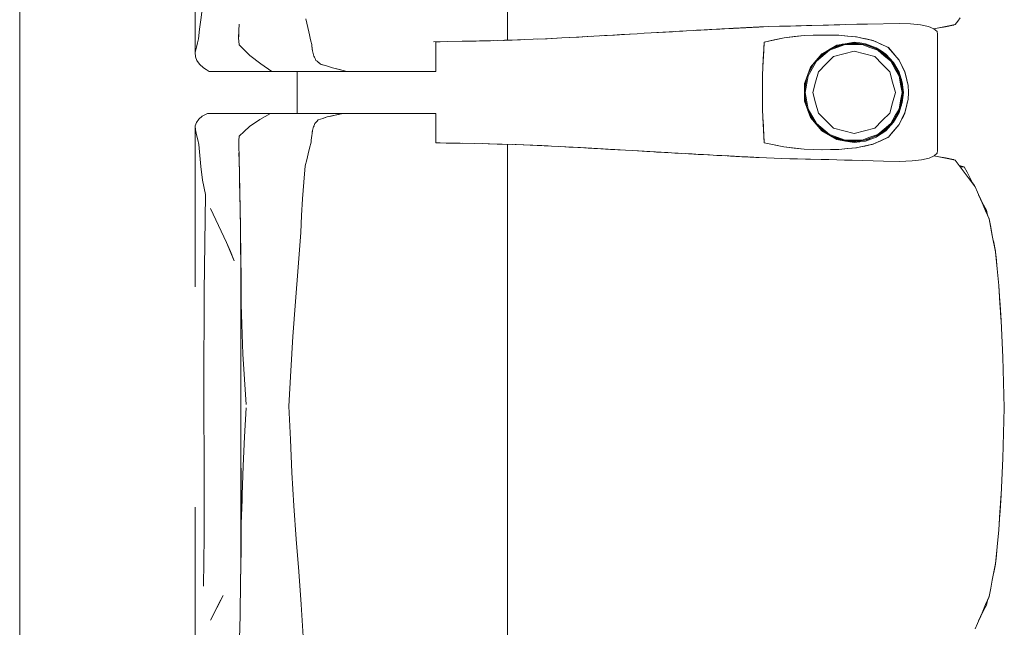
# Model space of a CAD drawing. Header units: millimetres. Extents: x -261 to 187, y -214 to 106.
# Tile 1012 of 1056: x -195.961 to -195.022, y 8.025 to 8.604. Entities that reach past the tile are written whole.
import ezdxf

# ---------------------------------------------------------------- set-up
doc = ezdxf.new("R2010")
doc.units = ezdxf.units.MM
doc.header["$LTSCALE"] = 0.005
doc.header["$MEASUREMENT"] = 0
doc.layers.add('IFC-Elemento de mobília-Contorno', color=9, linetype='Continuous', lineweight=5)
doc.layers.add('IFC-Laje-Contorno', color=9, linetype='Continuous', lineweight=5)

msp = doc.modelspace()

# ---------------------------------------------------------------- linework, layer by layer
at = {"layer": 'IFC-Elemento de mobília-Contorno', "lineweight": 5}
for p, q in [((-195.79342, 8.74079), (-195.79334, 8.57317)), ((-195.49556, 8.58477), (-195.49555, 8.62685)), ((-195.78918, 8.59521), (-195.78815, 8.60431)), ((-195.78815, 8.60431), (-195.78697, 8.61142)), ((-195.68781, 8.60517), (-195.68514, 8.59284)), ((-195.06599, 8.60279), (-195.06362, 8.60596)), ((-195.79021, 8.58612), (-195.78918, 8.59521)), ((-195.75192, 8.5871), (-195.75169, 8.59358)), ((-195.7519, 8.58834), (-195.75161, 8.59633)), ((-195.75169, 8.59358), (-195.75147, 8.60006)), ((-195.75161, 8.59633), (-195.75155, 8.59793)), ((-195.33483, 8.5931), (-195.32485, 8.59366)), ((-195.32485, 8.59366), (-195.3182, 8.59403)), ((-195.3182, 8.59403), (-195.30296, 8.59486)), ((-195.3163, 8.59413), (-195.31296, 8.59432)), ((-195.31509, 8.5942), (-195.31296, 8.59432)), ((-195.31481, 8.59421), (-195.31142, 8.5944)), ((-195.31434, 8.59424), (-195.31296, 8.59432)), ((-195.31296, 8.59432), (-195.30052, 8.59499)), ((-195.31296, 8.59432), (-195.31097, 8.59442)), ((-195.31142, 8.5944), (-195.30296, 8.59486)), ((-195.31142, 8.5944), (-195.30804, 8.59458)), ((-195.30804, 8.59458), (-195.30296, 8.59486)), ((-195.30804, 8.59458), (-195.30634, 8.59467)), ((-195.30804, 8.59458), (-195.30685, 8.59465)), ((-195.30634, 8.59467), (-195.30465, 8.59476)), ((-195.30465, 8.59476), (-195.30296, 8.59486)), ((-195.30296, 8.59486), (-195.30127, 8.59495)), ((-195.30127, 8.59495), (-195.29619, 8.59522)), ((-195.29619, 8.59522), (-195.29111, 8.5955)), ((-195.29619, 8.59522), (-195.2928, 8.59541)), ((-195.29619, 8.59522), (-195.29449, 8.59532)), ((-195.29449, 8.59532), (-195.2928, 8.59541)), ((-195.29111, 8.5955), (-195.28837, 8.59565)), ((-195.28837, 8.59565), (-195.28425, 8.59587)), ((-195.28425, 8.59587), (-195.28014, 8.59608)), ((-195.28425, 8.59587), (-195.28151, 8.59601)), ((-195.28425, 8.59587), (-195.28288, 8.59594)), ((-195.2829, 8.59594), (-195.28186, 8.59599)), ((-195.28288, 8.59594), (-195.28151, 8.59601)), ((-195.28288, 8.59594), (-195.28186, 8.59599)), ((-195.28186, 8.59599), (-195.27978, 8.5961)), ((-195.28151, 8.59601), (-195.28014, 8.59608)), ((-195.28014, 8.59608), (-195.27466, 8.59637)), ((-195.28014, 8.59608), (-195.27603, 8.5963)), ((-195.28014, 8.59608), (-195.27877, 8.59615)), ((-195.27978, 8.5961), (-195.27772, 8.59621)), ((-195.27978, 8.5961), (-195.27875, 8.59616)), ((-195.27877, 8.59615), (-195.27601, 8.5963)), ((-195.27875, 8.59616), (-195.27772, 8.59621)), ((-195.27772, 8.59621), (-195.27358, 8.59643)), ((-195.27772, 8.59621), (-195.27608, 8.5963)), ((-195.27772, 8.59621), (-195.27603, 8.5963)), ((-195.2774, 8.59623), (-195.27601, 8.5963)), ((-195.27604, 8.5963), (-195.27565, 8.59632)), ((-195.27565, 8.59632), (-195.27358, 8.59643)), ((-195.27466, 8.59637), (-195.2726, 8.59648)), ((-195.27466, 8.59637), (-195.27328, 8.59644)), ((-195.27358, 8.59643), (-195.27348, 8.59643)), ((-195.2726, 8.59648), (-195.27191, 8.59652)), ((-195.27191, 8.59652), (-195.26917, 8.59666)), ((-195.27054, 8.59659), (-195.26917, 8.59666)), ((-195.26986, 8.59663), (-195.26917, 8.59666)), ((-195.26917, 8.59666), (-195.26827, 8.59671)), ((-195.26827, 8.59671), (-195.26287, 8.59699)), ((-195.26827, 8.59671), (-195.26737, 8.59676)), ((-195.26737, 8.59676), (-195.26647, 8.5968)), ((-195.26647, 8.5968), (-195.26557, 8.59685)), ((-195.26557, 8.59685), (-195.26377, 8.59694)), ((-195.26377, 8.59694), (-195.26242, 8.59701)), ((-195.26242, 8.59701), (-195.26017, 8.59713)), ((-195.26242, 8.59701), (-195.26107, 8.59708)), ((-195.26242, 8.59701), (-195.26197, 8.59703)), ((-195.26197, 8.59703), (-195.26062, 8.5971)), ((-195.26107, 8.59708), (-195.26017, 8.59713)), ((-195.26017, 8.59713), (-195.25837, 8.59722)), ((-195.26017, 8.59713), (-195.25927, 8.59717)), ((-195.26017, 8.59713), (-195.25972, 8.59715)), ((-195.25972, 8.59715), (-195.25927, 8.59717)), ((-195.25927, 8.59717), (-195.25837, 8.59722)), ((-195.25927, 8.59717), (-195.25882, 8.5972)), ((-195.25837, 8.59722), (-195.25782, 8.59724)), ((-195.25792, 8.59724), (-195.25766, 8.59725)), ((-195.25766, 8.59725), (-195.25657, 8.59731)), ((-195.25657, 8.59731), (-195.24615, 8.59785)), ((-195.25657, 8.59731), (-195.25522, 8.59738)), ((-195.25657, 8.59731), (-195.25612, 8.59733)), ((-195.25612, 8.59733), (-195.24615, 8.59785)), ((-195.25612, 8.59733), (-195.25567, 8.59736)), ((-195.25522, 8.59738), (-195.25477, 8.59741)), ((-195.25477, 8.59741), (-195.24615, 8.59785)), ((-195.24615, 8.59785), (-195.23592, 8.59808)), ((-195.23592, 8.59808), (-195.2257, 8.5983)), ((-195.2257, 8.5983), (-195.21547, 8.59853)), ((-195.2257, 8.5983), (-195.22058, 8.59841)), ((-195.22058, 8.59841), (-195.21547, 8.59853)), ((-195.21547, 8.59853), (-195.21036, 8.59864)), ((-195.21036, 8.59864), (-195.20524, 8.59875)), ((-195.20524, 8.59875), (-195.19451, 8.59905)), ((-195.19451, 8.59905), (-195.18915, 8.5992)), ((-195.18915, 8.5992), (-195.18378, 8.59935)), ((-195.18378, 8.59935), (-195.16232, 8.59994)), ((-195.18378, 8.59935), (-195.17305, 8.59964)), ((-195.18378, 8.59935), (-195.17842, 8.5995)), ((-195.17842, 8.5995), (-195.17305, 8.59964)), ((-195.16232, 8.59994), (-195.1522, 8.60017)), ((-195.1522, 8.60017), (-195.12182, 8.60085)), ((-195.12182, 8.60085), (-195.11101, 8.60049)), ((-195.11101, 8.60049), (-195.10158, 8.59952)), ((-195.10158, 8.59952), (-195.09402, 8.59791)), ((-195.09402, 8.59791), (-195.08869, 8.59574)), ((-195.08869, 8.59573), (-195.08405, 8.59662)), ((-195.08869, 8.59574), (-195.08579, 8.59316)), ((-195.08861, 8.59566), (-195.08559, 8.5962)), ((-195.08861, 8.59566), (-195.08559, 8.5962)), ((-195.08559, 8.5962), (-195.07776, 8.59759)), ((-195.08405, 8.59662), (-195.0762, 8.59812)), ((-195.07776, 8.59759), (-195.06992, 8.59899)), ((-195.0762, 8.59812), (-195.06835, 8.59962)), ((-195.06992, 8.59899), (-195.06963, 8.59938)), ((-195.06992, 8.59899), (-195.06961, 8.59938)), ((-195.06835, 8.59962), (-195.06599, 8.60279)), ((-195.79125, 8.58218), (-195.79021, 8.58612)), ((-195.75192, 8.5871), (-195.75134, 8.58038)), ((-195.7519, 8.58834), (-195.75188, 8.58807)), ((-195.68514, 8.59284), (-195.68441, 8.5898)), ((-195.68441, 8.5898), (-195.68367, 8.58677)), ((-195.68367, 8.58677), (-195.68294, 8.58374)), ((-195.52524, 8.58402), (-195.51171, 8.58428)), ((-195.52214, 8.58409), (-195.50917, 8.58435)), ((-195.51171, 8.58428), (-195.49821, 8.58468)), ((-195.49971, 8.58463), (-195.4792, 8.58531)), ((-195.49903, 8.58465), (-195.49874, 8.58466)), ((-195.49874, 8.58466), (-195.49094, 8.58492)), ((-195.49821, 8.58468), (-195.48472, 8.58507)), ((-195.49094, 8.58492), (-195.48314, 8.58518)), ((-195.48472, 8.58507), (-195.47115, 8.58565)), ((-195.48314, 8.58518), (-195.47932, 8.5853)), ((-195.47115, 8.58565), (-195.45759, 8.58623)), ((-195.46717, 8.58582), (-195.45935, 8.58619)), ((-195.46716, 8.58582), (-195.45935, 8.58619)), ((-195.45935, 8.58619), (-195.44826, 8.58671)), ((-195.45759, 8.58623), (-195.44361, 8.58695)), ((-195.44361, 8.58695), (-195.42964, 8.58768)), ((-195.43611, 8.58734), (-195.42736, 8.58783)), ((-195.42964, 8.58768), (-195.40786, 8.58891)), ((-195.42736, 8.58783), (-195.41936, 8.58827)), ((-195.42238, 8.58809), (-195.41512, 8.5885)), ((-195.41936, 8.58827), (-195.41512, 8.5885)), ((-195.40786, 8.58891), (-195.4006, 8.58932)), ((-195.40786, 8.58891), (-195.40312, 8.58918)), ((-195.40543, 8.58905), (-195.39489, 8.58966)), ((-195.40312, 8.58918), (-195.39489, 8.58966)), ((-195.4006, 8.58932), (-195.39343, 8.58974)), ((-195.39489, 8.58966), (-195.37842, 8.59062)), ((-195.39489, 8.58966), (-195.38665, 8.59014)), ((-195.39343, 8.58974), (-195.37909, 8.59058)), ((-195.39343, 8.58974), (-195.38626, 8.59016)), ((-195.38665, 8.59014), (-195.37842, 8.59062)), ((-195.37909, 8.59058), (-195.37193, 8.59099)), ((-195.37193, 8.59099), (-195.36515, 8.59138)), ((-195.36515, 8.59138), (-195.34481, 8.59254)), ((-195.35837, 8.59177), (-195.34481, 8.59254)), ((-195.35837, 8.59177), (-195.35159, 8.59216)), ((-195.35292, 8.59208), (-195.34553, 8.5925)), ((-195.35159, 8.59216), (-195.34481, 8.59254)), ((-195.34736, 8.5924), (-195.34553, 8.5925)), ((-195.34553, 8.5925), (-195.33701, 8.59298)), ((-195.34553, 8.5925), (-195.33851, 8.5929)), ((-195.34481, 8.59254), (-195.33483, 8.5931)), ((-195.34481, 8.59254), (-195.33816, 8.59292)), ((-195.33483, 8.5931), (-195.32818, 8.59347)), ((-195.33483, 8.5931), (-195.3315, 8.59329)), ((-195.3315, 8.59329), (-195.32818, 8.59347)), ((-195.25054, 8.58307), (-195.23172, 8.58714)), ((-195.25054, 8.58307), (-195.24113, 8.5851)), ((-195.24113, 8.5851), (-195.23172, 8.58714)), ((-195.23172, 8.58714), (-195.21242, 8.58919)), ((-195.23172, 8.58714), (-195.22207, 8.58816)), ((-195.22207, 8.58816), (-195.21242, 8.58919)), ((-195.21242, 8.58919), (-195.19532, 8.58974)), ((-195.21242, 8.58919), (-195.20401, 8.58946)), ((-195.20401, 8.58946), (-195.19559, 8.58974)), ((-195.19564, 8.58974), (-195.18754, 8.5896)), ((-195.19559, 8.58974), (-195.19554, 8.58973)), ((-195.19532, 8.58974), (-195.1794, 8.58946)), ((-195.18754, 8.5896), (-195.17948, 8.58947)), ((-195.17948, 8.58947), (-195.17119, 8.58873)), ((-195.1794, 8.58946), (-195.17102, 8.58871)), ((-195.17119, 8.58873), (-195.1629, 8.58799)), ((-195.17102, 8.58871), (-195.16683, 8.58833)), ((-195.16683, 8.58833), (-195.16264, 8.58795)), ((-195.16345, 8.58804), (-195.16264, 8.58795)), ((-195.1629, 8.58799), (-195.14692, 8.5846)), ((-195.16264, 8.58795), (-195.15867, 8.5871)), ((-195.15867, 8.5871), (-195.15466, 8.58624)), ((-195.1547, 8.58625), (-195.15073, 8.5854)), ((-195.15073, 8.5854), (-195.14676, 8.58455)), ((-195.14722, 8.58466), (-195.14676, 8.58455)), ((-195.14692, 8.5846), (-195.1397, 8.58126)), ((-195.14676, 8.58455), (-195.14311, 8.58284)), ((-195.08579, 8.59316), (-195.0854, 8.5904)), ((-195.08542, 8.47981), (-195.0854, 8.5904)), ((-195.79334, 8.57317), (-195.79229, 8.57825)), ((-195.79229, 8.57825), (-195.79125, 8.58218)), ((-195.75134, 8.58038), (-195.74125, 8.57012)), ((-195.75134, 8.58038), (-195.7463, 8.57525)), ((-195.68294, 8.58374), (-195.68221, 8.5807)), ((-195.68221, 8.5807), (-195.68204, 8.57921)), ((-195.68204, 8.57921), (-195.68187, 8.57772)), ((-195.68204, 8.57921), (-195.68154, 8.57473)), ((-195.68187, 8.57772), (-195.6817, 8.57622)), ((-195.6817, 8.57622), (-195.68154, 8.57473)), ((-195.68154, 8.57473), (-195.6812, 8.57347)), ((-195.56619, 8.58336), (-195.53876, 8.58377)), ((-195.56375, 8.58317), (-195.56157, 8.58317)), ((-195.56375, 8.56836), (-195.56375, 8.58317)), ((-195.56157, 8.58317), (-195.55958, 8.58317)), ((-195.53876, 8.58377), (-195.52524, 8.58402)), ((-195.5321, 8.58389), (-195.52214, 8.58409)), ((-195.25193, 8.55908), (-195.25054, 8.58307)), ((-195.25193, 8.55908), (-195.251, 8.57507)), ((-195.25147, 8.56708), (-195.251, 8.57507)), ((-195.251, 8.57507), (-195.25054, 8.58307)), ((-195.20074, 8.56487), (-195.18842, 8.57517)), ((-195.19639, 8.5705), (-195.18792, 8.57627)), ((-195.19573, 8.57182), (-195.18849, 8.57594)), ((-195.18849, 8.57594), (-195.18125, 8.58008)), ((-195.18842, 8.57517), (-195.17334, 8.58065)), ((-195.18806, 8.57617), (-195.1745, 8.5811)), ((-195.18641, 8.57713), (-195.17622, 8.58091)), ((-195.18125, 8.58008), (-195.17306, 8.58146)), ((-195.17622, 8.58091), (-195.16486, 8.58217)), ((-195.17334, 8.58065), (-195.15732, 8.58064)), ((-195.17306, 8.58146), (-195.16486, 8.58284)), ((-195.17123, 8.58146), (-195.15981, 8.58146)), ((-195.16486, 8.58284), (-195.15943, 8.58215)), ((-195.16486, 8.58217), (-195.15277, 8.58046)), ((-195.15943, 8.58215), (-195.154, 8.58147)), ((-195.15732, 8.58064), (-195.14978, 8.57791)), ((-195.15551, 8.58085), (-195.14951, 8.57867)), ((-195.154, 8.58147), (-195.14887, 8.57956)), ((-195.15277, 8.58046), (-195.14152, 8.5757)), ((-195.14978, 8.57791), (-195.14225, 8.57517)), ((-195.14951, 8.57867), (-195.14259, 8.57615)), ((-195.14887, 8.57956), (-195.14375, 8.57766)), ((-195.14375, 8.57766), (-195.1392, 8.57462)), ((-195.14311, 8.58284), (-195.13947, 8.58113)), ((-195.14225, 8.57517), (-195.13608, 8.57001)), ((-195.14173, 8.5758), (-195.13557, 8.57064)), ((-195.14152, 8.5757), (-195.13187, 8.56821)), ((-195.1397, 8.58126), (-195.13248, 8.57792)), ((-195.13947, 8.58113), (-195.13219, 8.57771)), ((-195.13283, 8.57808), (-195.13241, 8.57784)), ((-195.13248, 8.57792), (-195.12182, 8.56571)), ((-195.13248, 8.57792), (-195.12981, 8.57486)), ((-195.13219, 8.57771), (-195.1296, 8.57471)), ((-195.13219, 8.57771), (-195.12701, 8.57171)), ((-195.79334, 8.57317), (-195.79319, 8.56906)), ((-195.79319, 8.56906), (-195.79182, 8.56534)), ((-195.79182, 8.56534), (-195.78933, 8.56179)), ((-195.74125, 8.57012), (-195.73071, 8.56228)), ((-195.6812, 8.57347), (-195.68051, 8.57096)), ((-195.68051, 8.57096), (-195.68017, 8.5697)), ((-195.68017, 8.5697), (-195.67968, 8.56867)), ((-195.67968, 8.56867), (-195.6792, 8.56765)), ((-195.67968, 8.56867), (-195.67871, 8.56662)), ((-195.67871, 8.56662), (-195.67822, 8.56559)), ((-195.67822, 8.56559), (-195.67711, 8.56469)), ((-195.56375, 8.55511), (-195.56375, 8.56836)), ((-195.25193, 8.55908), (-195.25147, 8.56708)), ((-195.25147, 8.56708), (-195.25146, 8.56711)), ((-195.20647, 8.55908), (-195.19573, 8.57182)), ((-195.20401, 8.56198), (-195.19639, 8.5705)), ((-195.19966, 8.56685), (-195.19046, 8.57454)), ((-195.19174, 8.56195), (-195.18454, 8.56915)), ((-195.18454, 8.56915), (-195.1747, 8.57179)), ((-195.1747, 8.57179), (-195.16486, 8.57442)), ((-195.16486, 8.57442), (-195.15503, 8.57179)), ((-195.15503, 8.57179), (-195.14519, 8.56915)), ((-195.14519, 8.56915), (-195.13799, 8.56195)), ((-195.1392, 8.57462), (-195.13466, 8.5716)), ((-195.13608, 8.57001), (-195.12992, 8.56485)), ((-195.13557, 8.57064), (-195.13046, 8.56637)), ((-195.13466, 8.5716), (-195.12722, 8.56363)), ((-195.13187, 8.56821), (-195.12447, 8.55848)), ((-195.1296, 8.57471), (-195.12701, 8.57171)), ((-195.12701, 8.57171), (-195.12441, 8.5687)), ((-195.12441, 8.5687), (-195.12182, 8.56571)), ((-195.12182, 8.56571), (-195.12052, 8.56301)), ((-195.12182, 8.56571), (-195.11641, 8.5544)), ((-195.12182, 8.56571), (-195.12047, 8.56288)), ((-195.78933, 8.56179), (-195.78549, 8.55839)), ((-195.78549, 8.55839), (-195.78284, 8.55675)), ((-195.78284, 8.55675), (-195.78017, 8.55511)), ((-195.73071, 8.56228), (-195.7202, 8.55511)), ((-195.67711, 8.56469), (-195.676, 8.5638)), ((-195.676, 8.5638), (-195.6749, 8.5629)), ((-195.676, 8.5638), (-195.67379, 8.562)), ((-195.6749, 8.5629), (-195.67379, 8.562)), ((-195.67379, 8.562), (-195.67094, 8.56112)), ((-195.67379, 8.562), (-195.66809, 8.56024)), ((-195.66809, 8.56024), (-195.66524, 8.55936)), ((-195.66524, 8.55936), (-195.66239, 8.55848)), ((-195.66239, 8.55848), (-195.65225, 8.55596)), ((-195.66239, 8.55848), (-195.65563, 8.5568)), ((-195.65563, 8.5568), (-195.65225, 8.55596)), ((-195.65225, 8.55596), (-195.64887, 8.55511)), ((-195.25239, 8.55109), (-195.25193, 8.55908)), ((-195.20934, 8.55124), (-195.20647, 8.55908)), ((-195.20892, 8.55239), (-195.20218, 8.56403)), ((-195.2088, 8.55094), (-195.20074, 8.56487)), ((-195.20855, 8.5534), (-195.20398, 8.56204)), ((-195.19894, 8.55475), (-195.19174, 8.56195)), ((-195.13799, 8.56195), (-195.13079, 8.55475)), ((-195.12992, 8.56485), (-195.1259, 8.55789)), ((-195.12795, 8.56305), (-195.1252, 8.5583)), ((-195.12722, 8.56363), (-195.12182, 8.55423)), ((-195.1259, 8.55789), (-195.12187, 8.55094)), ((-195.1252, 8.5583), (-195.12243, 8.55352)), ((-195.12447, 8.55848), (-195.11983, 8.54719)), ((-195.12052, 8.56301), (-195.11921, 8.56032)), ((-195.12047, 8.56288), (-195.11912, 8.56005)), ((-195.11921, 8.56032), (-195.11791, 8.55763)), ((-195.11912, 8.56005), (-195.11776, 8.55723)), ((-195.11791, 8.55763), (-195.11661, 8.55494)), ((-195.11776, 8.55723), (-195.11641, 8.5544)), ((-195.78017, 8.55511), (-195.7202, 8.55511)), ((-195.7202, 8.55511), (-195.67893, 8.55511)), ((-195.69598, 8.51504), (-195.69598, 8.55511)), ((-195.67893, 8.55511), (-195.64887, 8.55511)), ((-195.64887, 8.55511), (-195.64689, 8.55511)), ((-195.64689, 8.55511), (-195.64494, 8.55511)), ((-195.64494, 8.55511), (-195.643, 8.55511)), ((-195.643, 8.55511), (-195.64108, 8.55511)), ((-195.64108, 8.55511), (-195.63917, 8.55511)), ((-195.63917, 8.55511), (-195.63725, 8.55511)), ((-195.63725, 8.55511), (-195.63531, 8.55511)), ((-195.63531, 8.55511), (-195.63336, 8.55511)), ((-195.63336, 8.55511), (-195.63138, 8.55511)), ((-195.63138, 8.55511), (-195.62937, 8.55511)), ((-195.62937, 8.55511), (-195.62732, 8.55511)), ((-195.62732, 8.55511), (-195.62521, 8.55511)), ((-195.62521, 8.55511), (-195.62305, 8.55511)), ((-195.62305, 8.55511), (-195.62087, 8.55511)), ((-195.62087, 8.55511), (-195.61867, 8.55511)), ((-195.61867, 8.55511), (-195.61649, 8.55511)), ((-195.61649, 8.55511), (-195.61433, 8.55511)), ((-195.61433, 8.55511), (-195.61223, 8.55511)), ((-195.61223, 8.55511), (-195.6102, 8.55511)), ((-195.6102, 8.55511), (-195.60825, 8.55511)), ((-195.60825, 8.55511), (-195.60642, 8.55511)), ((-195.60642, 8.55511), (-195.60469, 8.55511)), ((-195.60469, 8.55511), (-195.60303, 8.55511)), ((-195.60303, 8.55511), (-195.60141, 8.55511)), ((-195.60141, 8.55511), (-195.59979, 8.55511)), ((-195.59979, 8.55511), (-195.59814, 8.55511)), ((-195.59814, 8.55511), (-195.59642, 8.55511)), ((-195.59642, 8.55511), (-195.59461, 8.55511)), ((-195.59461, 8.55511), (-195.59266, 8.55511)), ((-195.59266, 8.55511), (-195.59059, 8.55511)), ((-195.59059, 8.55511), (-195.5884, 8.55511)), ((-195.5884, 8.55511), (-195.58612, 8.55511)), ((-195.58612, 8.55511), (-195.58374, 8.55511)), ((-195.58374, 8.55511), (-195.58129, 8.55511)), ((-195.58129, 8.55511), (-195.57878, 8.55511)), ((-195.57878, 8.55511), (-195.57622, 8.55511)), ((-195.57622, 8.55511), (-195.57364, 8.55511)), ((-195.57364, 8.55511), (-195.57106, 8.55511)), ((-195.57106, 8.55511), (-195.56853, 8.55511)), ((-195.56853, 8.55511), (-195.56608, 8.55511)), ((-195.56608, 8.55511), (-195.56375, 8.55511)), ((-195.25239, 8.53507), (-195.25239, 8.55109)), ((-195.2122, 8.54341), (-195.20934, 8.55124)), ((-195.2121, 8.53701), (-195.20983, 8.5499)), ((-195.2121, 8.54079), (-195.20988, 8.54975)), ((-195.21161, 8.53508), (-195.2088, 8.55094)), ((-195.20158, 8.54491), (-195.19894, 8.55475)), ((-195.13079, 8.55475), (-195.12815, 8.54491)), ((-195.12187, 8.55094), (-195.12047, 8.54301)), ((-195.12182, 8.55423), (-195.11889, 8.54486)), ((-195.12081, 8.54958), (-195.11967, 8.54315)), ((-195.11983, 8.54719), (-195.11824, 8.53508)), ((-195.11661, 8.55494), (-195.11502, 8.54845)), ((-195.11641, 8.5544), (-195.11492, 8.54819)), ((-195.11519, 8.54916), (-195.11492, 8.54819)), ((-195.11502, 8.54845), (-195.11423, 8.54521)), ((-195.115, 8.54845), (-195.1145, 8.54636)), ((-195.11492, 8.54819), (-195.11344, 8.54196)), ((-195.2122, 8.54341), (-195.2122, 8.52673)), ((-195.2121, 8.52936), (-195.2121, 8.54079)), ((-195.20421, 8.53508), (-195.20158, 8.54491)), ((-195.12815, 8.54491), (-195.12552, 8.53508)), ((-195.12047, 8.54301), (-195.11907, 8.53508)), ((-195.11967, 8.54315), (-195.11825, 8.53508)), ((-195.11889, 8.54486), (-195.11789, 8.53507)), ((-195.1145, 8.54636), (-195.11344, 8.54196)), ((-195.11423, 8.54521), (-195.11344, 8.54196)), ((-195.11344, 8.54196), (-195.11286, 8.53507)), ((-195.25239, 8.51906), (-195.25239, 8.53507)), ((-195.2121, 8.53314), (-195.20982, 8.52024)), ((-195.2121, 8.52936), (-195.20988, 8.52038)), ((-195.21161, 8.53508), (-195.2088, 8.51921)), ((-195.20421, 8.53508), (-195.20158, 8.52524)), ((-195.12815, 8.52524), (-195.12552, 8.53508)), ((-195.12081, 8.52057), (-195.1193, 8.5291)), ((-195.12047, 8.52715), (-195.11907, 8.53508)), ((-195.11983, 8.52296), (-195.11824, 8.53508)), ((-195.1193, 8.5291), (-195.11825, 8.53508)), ((-195.11889, 8.52527), (-195.11789, 8.53507)), ((-195.11492, 8.52196), (-195.11344, 8.52819)), ((-195.1145, 8.52378), (-195.11344, 8.52819)), ((-195.11423, 8.52494), (-195.11344, 8.52819)), ((-195.11344, 8.52819), (-195.11286, 8.53507)), ((-195.25239, 8.51906), (-195.25193, 8.51106)), ((-195.2122, 8.52673), (-195.20647, 8.51107)), ((-195.2088, 8.51921), (-195.20074, 8.50528)), ((-195.20158, 8.52524), (-195.19894, 8.5154)), ((-195.13079, 8.5154), (-195.12815, 8.52524)), ((-195.1259, 8.51226), (-195.12187, 8.51922)), ((-195.12447, 8.51166), (-195.11983, 8.52296)), ((-195.12187, 8.51922), (-195.12047, 8.52715)), ((-195.12182, 8.51592), (-195.11889, 8.52527)), ((-195.11661, 8.51521), (-195.11502, 8.5217)), ((-195.11641, 8.51574), (-195.11492, 8.52196)), ((-195.11519, 8.52099), (-195.11492, 8.52196)), ((-195.11502, 8.5217), (-195.11423, 8.52494)), ((-195.11499, 8.52173), (-195.1145, 8.52378)), ((-195.79218, 8.50634), (-195.79, 8.50938)), ((-195.79, 8.50938), (-195.7866, 8.51225)), ((-195.7866, 8.51225), (-195.78173, 8.51504)), ((-195.78173, 8.51504), (-195.72148, 8.51504)), ((-195.74174, 8.50243), (-195.73159, 8.5091)), ((-195.73159, 8.5091), (-195.72148, 8.51504)), ((-195.72148, 8.51504), (-195.65233, 8.51504)), ((-195.70623, 8.51504), (-195.69598, 8.51504)), ((-195.67614, 8.50886), (-195.67175, 8.51028)), ((-195.67614, 8.50886), (-195.67394, 8.50957)), ((-195.67175, 8.51028), (-195.66736, 8.51171)), ((-195.67175, 8.51028), (-195.66956, 8.511)), ((-195.66956, 8.511), (-195.66736, 8.51171)), ((-195.66736, 8.51171), (-195.65233, 8.51504)), ((-195.66736, 8.51171), (-195.65984, 8.51337)), ((-195.66736, 8.51171), (-195.6636, 8.51254)), ((-195.6636, 8.51254), (-195.65984, 8.51337)), ((-195.65984, 8.51337), (-195.65233, 8.51504)), ((-195.65984, 8.51337), (-195.65609, 8.51421)), ((-195.65609, 8.51421), (-195.65233, 8.51504)), ((-195.65402, 8.51504), (-195.65101, 8.51504)), ((-195.65233, 8.51504), (-195.65035, 8.51504)), ((-195.65101, 8.51504), (-195.6482, 8.51504)), ((-195.65035, 8.51504), (-195.64838, 8.51504)), ((-195.64838, 8.51504), (-195.64642, 8.51504)), ((-195.64642, 8.51504), (-195.64448, 8.51504)), ((-195.64448, 8.51504), (-195.64257, 8.51504)), ((-195.64257, 8.51504), (-195.64066, 8.51504)), ((-195.64066, 8.51504), (-195.63876, 8.51504)), ((-195.63876, 8.51504), (-195.63685, 8.51504)), ((-195.63685, 8.51504), (-195.63493, 8.51504)), ((-195.63493, 8.51504), (-195.63299, 8.51504)), ((-195.63299, 8.51504), (-195.63102, 8.51504)), ((-195.63102, 8.51504), (-195.62902, 8.51504)), ((-195.62902, 8.51504), (-195.62697, 8.51504)), ((-195.62697, 8.51504), (-195.62487, 8.51504)), ((-195.62487, 8.51504), (-195.62272, 8.51504)), ((-195.62272, 8.51504), (-195.62055, 8.51504)), ((-195.62055, 8.51504), (-195.61837, 8.51504)), ((-195.61837, 8.51504), (-195.6162, 8.51504)), ((-195.6162, 8.51504), (-195.61407, 8.51504)), ((-195.61407, 8.51504), (-195.61199, 8.51504)), ((-195.61199, 8.51504), (-195.60998, 8.51504)), ((-195.60998, 8.51504), (-195.60806, 8.51504)), ((-195.60806, 8.51504), (-195.60626, 8.51504)), ((-195.60626, 8.51504), (-195.60455, 8.51504)), ((-195.60455, 8.51504), (-195.6029, 8.51504)), ((-195.6029, 8.51504), (-195.60129, 8.51504)), ((-195.60129, 8.51504), (-195.59968, 8.51504)), ((-195.59968, 8.51504), (-195.59804, 8.51504)), ((-195.59804, 8.51504), (-195.59633, 8.51504)), ((-195.59633, 8.51504), (-195.59452, 8.51504)), ((-195.59452, 8.51504), (-195.59259, 8.51504)), ((-195.59259, 8.51504), (-195.59053, 8.51504)), ((-195.59053, 8.51504), (-195.58836, 8.51504)), ((-195.58836, 8.51504), (-195.58608, 8.51504)), ((-195.58608, 8.51504), (-195.58372, 8.51504)), ((-195.58372, 8.51504), (-195.58129, 8.51504)), ((-195.58129, 8.51504), (-195.5788, 8.51504)), ((-195.5788, 8.51504), (-195.57626, 8.51504)), ((-195.57626, 8.51504), (-195.5737, 8.51504)), ((-195.5737, 8.51504), (-195.57114, 8.51504)), ((-195.57114, 8.51504), (-195.56862, 8.51504)), ((-195.56862, 8.51504), (-195.56618, 8.51504)), ((-195.56618, 8.51504), (-195.56386, 8.51504)), ((-195.56386, 8.50178), (-195.56386, 8.51504)), ((-195.25193, 8.51106), (-195.25054, 8.48708)), ((-195.25193, 8.51106), (-195.251, 8.49507)), ((-195.25193, 8.51106), (-195.25146, 8.5029)), ((-195.20892, 8.51777), (-195.20217, 8.50611)), ((-195.20855, 8.51674), (-195.20401, 8.50816)), ((-195.20647, 8.51107), (-195.20109, 8.50469)), ((-195.19894, 8.5154), (-195.19174, 8.5082)), ((-195.13799, 8.5082), (-195.13079, 8.5154)), ((-195.13187, 8.50194), (-195.12447, 8.51166)), ((-195.12992, 8.5053), (-195.1259, 8.51226)), ((-195.12795, 8.50709), (-195.1252, 8.51185)), ((-195.12722, 8.50652), (-195.12182, 8.51592)), ((-195.1252, 8.51185), (-195.12243, 8.51664)), ((-195.12182, 8.50445), (-195.11641, 8.51574)), ((-195.12052, 8.50714), (-195.11921, 8.50983)), ((-195.12047, 8.50727), (-195.11912, 8.51009)), ((-195.11921, 8.50983), (-195.11791, 8.51252)), ((-195.11912, 8.51009), (-195.11776, 8.51292)), ((-195.11791, 8.51252), (-195.11661, 8.51521)), ((-195.11776, 8.51292), (-195.11641, 8.51574)), ((-195.79343, 8.34959), (-195.79333, 8.50302)), ((-195.79333, 8.50302), (-195.79218, 8.50634)), ((-195.79333, 8.50302), (-195.79325, 8.49932)), ((-195.74654, 8.49781), (-195.74174, 8.50243)), ((-195.68141, 8.49858), (-195.68086, 8.50123)), ((-195.68141, 8.49858), (-195.68114, 8.49991)), ((-195.68114, 8.49991), (-195.68086, 8.50123)), ((-195.68086, 8.50123), (-195.67956, 8.5043)), ((-195.68086, 8.50123), (-195.68043, 8.50225)), ((-195.68043, 8.50225), (-195.68, 8.50328)), ((-195.67956, 8.5043), (-195.67913, 8.50532)), ((-195.67913, 8.50532), (-195.67838, 8.50621)), ((-195.67838, 8.50621), (-195.67763, 8.50709)), ((-195.67763, 8.50709), (-195.67614, 8.50886)), ((-195.67763, 8.50709), (-195.67688, 8.50798)), ((-195.56386, 8.48698), (-195.56386, 8.50178)), ((-195.20401, 8.50816), (-195.19639, 8.49965)), ((-195.20109, 8.50469), (-195.19571, 8.49832)), ((-195.20074, 8.50528), (-195.18842, 8.49497)), ((-195.19966, 8.50331), (-195.19049, 8.49563)), ((-195.19639, 8.49965), (-195.18789, 8.49385)), ((-195.19174, 8.5082), (-195.18454, 8.501)), ((-195.18454, 8.501), (-195.1747, 8.49836)), ((-195.15503, 8.49836), (-195.14519, 8.501)), ((-195.14519, 8.501), (-195.13799, 8.5082)), ((-195.14225, 8.49498), (-195.13608, 8.50014)), ((-195.14152, 8.49445), (-195.13187, 8.50194)), ((-195.13608, 8.50014), (-195.12992, 8.5053)), ((-195.13557, 8.49951), (-195.13046, 8.50379)), ((-195.13466, 8.49856), (-195.12722, 8.50652)), ((-195.12981, 8.49529), (-195.12182, 8.50445)), ((-195.12701, 8.49844), (-195.12441, 8.50144)), ((-195.12441, 8.50144), (-195.12182, 8.50445)), ((-195.12182, 8.50445), (-195.12047, 8.50727)), ((-195.12182, 8.50445), (-195.12052, 8.50714)), ((-195.79325, 8.49932), (-195.79204, 8.49446)), ((-195.79204, 8.49446), (-195.79098, 8.48989)), ((-195.75163, 8.48927), (-195.75134, 8.49318)), ((-195.75163, 8.48919), (-195.75134, 8.49318)), ((-195.75134, 8.49318), (-195.74654, 8.49781)), ((-195.68263, 8.48962), (-195.6824, 8.49172)), ((-195.6824, 8.49172), (-195.68218, 8.49382)), ((-195.68218, 8.49382), (-195.68196, 8.49592)), ((-195.68196, 8.49592), (-195.68141, 8.49858)), ((-195.68196, 8.49592), (-195.68169, 8.49725)), ((-195.68169, 8.49725), (-195.68141, 8.49858)), ((-195.251, 8.49507), (-195.25054, 8.48708)), ((-195.19571, 8.49832), (-195.18125, 8.49007)), ((-195.18842, 8.49497), (-195.17334, 8.48951)), ((-195.18813, 8.494), (-195.1745, 8.48905)), ((-195.18642, 8.49302), (-195.17622, 8.48925)), ((-195.1747, 8.49836), (-195.16486, 8.49572)), ((-195.16486, 8.49572), (-195.15503, 8.49836)), ((-195.15732, 8.48951), (-195.14978, 8.49224)), ((-195.15551, 8.4893), (-195.14951, 8.49148)), ((-195.154, 8.48868), (-195.14887, 8.49059)), ((-195.15277, 8.48968), (-195.14152, 8.49445)), ((-195.14978, 8.49224), (-195.14225, 8.49498)), ((-195.14951, 8.49148), (-195.14265, 8.49397)), ((-195.14887, 8.49059), (-195.14375, 8.49249)), ((-195.14375, 8.49249), (-195.1392, 8.49552)), ((-195.14172, 8.49436), (-195.13557, 8.49951)), ((-195.1397, 8.48889), (-195.13248, 8.49224)), ((-195.13947, 8.48902), (-195.13219, 8.49244)), ((-195.1392, 8.49552), (-195.13466, 8.49856)), ((-195.13282, 8.49207), (-195.13241, 8.49231)), ((-195.13248, 8.49224), (-195.13238, 8.49235)), ((-195.13248, 8.49224), (-195.13238, 8.49235)), ((-195.13219, 8.49244), (-195.1296, 8.49544)), ((-195.13117, 8.49374), (-195.12981, 8.49529)), ((-195.1296, 8.49544), (-195.12701, 8.49844)), ((-195.79098, 8.48989), (-195.78991, 8.48531)), ((-195.78991, 8.48531), (-195.78903, 8.47484)), ((-195.75191, 8.48536), (-195.75163, 8.48927)), ((-195.75191, 8.4852), (-195.75163, 8.48919)), ((-195.75191, 8.4852), (-195.75156, 8.47315)), ((-195.68562, 8.47634), (-195.68424, 8.48192)), ((-195.68424, 8.48192), (-195.68285, 8.48751)), ((-195.68285, 8.48751), (-195.68263, 8.48962)), ((-195.56386, 8.48698), (-195.56167, 8.48698)), ((-195.56386, 8.48693), (-195.55407, 8.48679)), ((-195.56167, 8.48698), (-195.55968, 8.48698)), ((-195.55407, 8.48679), (-195.54049, 8.48658)), ((-195.54049, 8.48658), (-195.52716, 8.48634)), ((-195.53867, 8.48654), (-195.52716, 8.48634)), ((-195.52716, 8.48634), (-195.51384, 8.48609)), ((-195.51968, 8.48619), (-195.50543, 8.48582)), ((-195.51384, 8.48609), (-195.50056, 8.48571)), ((-195.50543, 8.48582), (-195.49058, 8.48542)), ((-195.50056, 8.48571), (-195.48729, 8.48533)), ((-195.49556, 8.48557), (-195.49555, 8.45273)), ((-195.48816, 8.48535), (-195.47138, 8.48464)), ((-195.48816, 8.48535), (-195.46576, 8.4844)), ((-195.48729, 8.48533), (-195.47388, 8.48477)), ((-195.47388, 8.48477), (-195.46048, 8.48421)), ((-195.47138, 8.48464), (-195.46283, 8.48428)), ((-195.46283, 8.48428), (-195.45658, 8.48401)), ((-195.46048, 8.48421), (-195.4467, 8.4835)), ((-195.46048, 8.48421), (-195.45359, 8.48386)), ((-195.45359, 8.48386), (-195.4467, 8.4835)), ((-195.4467, 8.4835), (-195.43291, 8.48279)), ((-195.4446, 8.4834), (-195.43694, 8.48298)), ((-195.43981, 8.48315), (-195.43291, 8.48279)), ((-195.43694, 8.48298), (-195.42828, 8.48252)), ((-195.43291, 8.48279), (-195.42578, 8.48239)), ((-195.42828, 8.48252), (-195.42315, 8.48225)), ((-195.42578, 8.48239), (-195.41864, 8.48199)), ((-195.42578, 8.48239), (-195.40436, 8.48118)), ((-195.42578, 8.48239), (-195.4115, 8.48159)), ((-195.41864, 8.48199), (-195.40436, 8.48118)), ((-195.41864, 8.48199), (-195.4115, 8.48159)), ((-195.41319, 8.48168), (-195.41079, 8.48155)), ((-195.4115, 8.48159), (-195.40436, 8.48118)), ((-195.41079, 8.48155), (-195.40196, 8.48104)), ((-195.40436, 8.48118), (-195.39013, 8.48036)), ((-195.40436, 8.48118), (-195.39724, 8.48077)), ((-195.40196, 8.48104), (-195.39313, 8.48053)), ((-195.25054, 8.48708), (-195.23177, 8.48302)), ((-195.25054, 8.48708), (-195.24115, 8.48505)), ((-195.24115, 8.48505), (-195.23177, 8.48302)), ((-195.23177, 8.48302), (-195.21242, 8.48096)), ((-195.23177, 8.48302), (-195.2221, 8.48199)), ((-195.2221, 8.48199), (-195.21242, 8.48096)), ((-195.21242, 8.48096), (-195.19532, 8.48041)), ((-195.21242, 8.48096), (-195.19552, 8.48041)), ((-195.18125, 8.49007), (-195.17303, 8.48869)), ((-195.17948, 8.48068), (-195.17119, 8.48142)), ((-195.1794, 8.48068), (-195.17102, 8.48144)), ((-195.17622, 8.48925), (-195.16486, 8.48797)), ((-195.17334, 8.48951), (-195.15732, 8.48951)), ((-195.17306, 8.48869), (-195.16486, 8.48731)), ((-195.17124, 8.48869), (-195.1598, 8.48869)), ((-195.17119, 8.48142), (-195.1629, 8.48216)), ((-195.17102, 8.48144), (-195.16683, 8.48182)), ((-195.16683, 8.48182), (-195.16264, 8.4822)), ((-195.16486, 8.48797), (-195.15277, 8.48968)), ((-195.16486, 8.48731), (-195.15943, 8.48799)), ((-195.16322, 8.48213), (-195.16284, 8.48217)), ((-195.1629, 8.48216), (-195.14692, 8.48555)), ((-195.16264, 8.4822), (-195.15867, 8.48305)), ((-195.15943, 8.48799), (-195.154, 8.48868)), ((-195.15867, 8.48305), (-195.15466, 8.4839)), ((-195.1547, 8.4839), (-195.15073, 8.48475)), ((-195.15073, 8.48475), (-195.14676, 8.4856)), ((-195.14721, 8.48549), (-195.14676, 8.4856)), ((-195.14692, 8.48555), (-195.1397, 8.48889)), ((-195.14676, 8.4856), (-195.14311, 8.48731)), ((-195.14311, 8.48731), (-195.13947, 8.48902)), ((-195.78903, 8.47484), (-195.78815, 8.46437)), ((-195.75169, 8.47756), (-195.75146, 8.46977)), ((-195.75155, 8.47291), (-195.75144, 8.46913)), ((-195.68701, 8.47074), (-195.68562, 8.47634)), ((-195.39724, 8.48077), (-195.39013, 8.48036)), ((-195.39313, 8.48053), (-195.388, 8.48023)), ((-195.39013, 8.48036), (-195.38301, 8.47995)), ((-195.38301, 8.47995), (-195.37589, 8.47954)), ((-195.37589, 8.47954), (-195.349, 8.47799)), ((-195.37589, 8.47954), (-195.36245, 8.47876)), ((-195.36245, 8.47876), (-195.349, 8.47799)), ((-195.35584, 8.47838), (-195.35328, 8.47823)), ((-195.35573, 8.47838), (-195.349, 8.47799)), ((-195.35566, 8.47837), (-195.35328, 8.47823)), ((-195.35441, 8.4783), (-195.35328, 8.47823)), ((-195.35328, 8.47823), (-195.34885, 8.47798)), ((-195.349, 8.47799), (-195.34573, 8.47781)), ((-195.34885, 8.47798), (-195.34466, 8.47774)), ((-195.34885, 8.47798), (-195.34319, 8.47766)), ((-195.34885, 8.47798), (-195.34352, 8.47768)), ((-195.34885, 8.47798), (-195.34167, 8.47758)), ((-195.34573, 8.47781), (-195.33918, 8.47744)), ((-195.34573, 8.47781), (-195.34245, 8.47762)), ((-195.34245, 8.47762), (-195.33918, 8.47744)), ((-195.33918, 8.47744), (-195.33262, 8.47707)), ((-195.3359, 8.47726), (-195.32935, 8.47689)), ((-195.3359, 8.47726), (-195.32607, 8.4767)), ((-195.33262, 8.47707), (-195.32935, 8.47689)), ((-195.32607, 8.4767), (-195.3228, 8.47652)), ((-195.3228, 8.47652), (-195.31944, 8.47634)), ((-195.3228, 8.47652), (-195.30938, 8.47579)), ((-195.31944, 8.47634), (-195.31609, 8.47615)), ((-195.31764, 8.47624), (-195.31572, 8.47613)), ((-195.31705, 8.4762), (-195.31572, 8.47613)), ((-195.31609, 8.47615), (-195.31273, 8.47597)), ((-195.31572, 8.47613), (-195.31351, 8.47601)), ((-195.31351, 8.47601), (-195.31128, 8.47589)), ((-195.31273, 8.47597), (-195.30938, 8.47579)), ((-195.31128, 8.47589), (-195.30904, 8.47577)), ((-195.30938, 8.47579), (-195.29931, 8.47524)), ((-195.30904, 8.47577), (-195.30842, 8.47573)), ((-195.30434, 8.47551), (-195.30267, 8.47542)), ((-195.30434, 8.47551), (-195.29931, 8.47524)), ((-195.30267, 8.47542), (-195.29931, 8.47524)), ((-195.29931, 8.47524), (-195.29596, 8.47505)), ((-195.29596, 8.47505), (-195.29431, 8.47497)), ((-195.29431, 8.47497), (-195.29266, 8.47488)), ((-195.29266, 8.47488), (-195.29101, 8.47479)), ((-195.29266, 8.47488), (-195.28771, 8.47462)), ((-195.29266, 8.47488), (-195.28606, 8.47453)), ((-195.29101, 8.47479), (-195.28771, 8.47462)), ((-195.28606, 8.47453), (-195.27204, 8.47379)), ((-195.28606, 8.47453), (-195.28111, 8.47427)), ((-195.28606, 8.47453), (-195.28276, 8.47435)), ((-195.28606, 8.47453), (-195.28441, 8.47444)), ((-195.28441, 8.47444), (-195.28276, 8.47435)), ((-195.28276, 8.47435), (-195.28111, 8.47427)), ((-195.28276, 8.47435), (-195.2822, 8.47433)), ((-195.2822, 8.47433), (-195.28099, 8.47426)), ((-195.28123, 8.47427), (-195.28108, 8.47427)), ((-195.28114, 8.47427), (-195.28108, 8.47427)), ((-195.28111, 8.47427), (-195.27946, 8.47418)), ((-195.27982, 8.4742), (-195.27884, 8.47414)), ((-195.27946, 8.47418), (-195.27781, 8.4741)), ((-195.27884, 8.47414), (-195.27773, 8.47409)), ((-195.27781, 8.4741), (-195.27616, 8.47401)), ((-195.27651, 8.47402), (-195.2753, 8.47396)), ((-195.27616, 8.47401), (-195.27534, 8.47396)), ((-195.27534, 8.47396), (-195.27452, 8.47392)), ((-195.2753, 8.47396), (-195.27431, 8.4739)), ((-195.27204, 8.47379), (-195.26957, 8.47365)), ((-195.26957, 8.47365), (-195.26679, 8.47351)), ((-195.26679, 8.47351), (-195.2661, 8.47348)), ((-195.26679, 8.47351), (-195.2654, 8.47344)), ((-195.26679, 8.47351), (-195.26471, 8.47341)), ((-195.26613, 8.47348), (-195.25847, 8.47309)), ((-195.2661, 8.47348), (-195.26263, 8.4733)), ((-195.2661, 8.47348), (-195.26402, 8.47337)), ((-195.26402, 8.47337), (-195.26333, 8.47334)), ((-195.26333, 8.47334), (-195.26124, 8.47323)), ((-195.26263, 8.4733), (-195.25847, 8.47309)), ((-195.26263, 8.4733), (-195.26124, 8.47323)), ((-195.26263, 8.4733), (-195.26194, 8.47327)), ((-195.26194, 8.47327), (-195.26124, 8.47323)), ((-195.26124, 8.47323), (-195.26055, 8.4732)), ((-195.26055, 8.4732), (-195.25847, 8.47309)), ((-195.25847, 8.47309), (-195.25539, 8.47293)), ((-195.25539, 8.47293), (-195.2483, 8.47257)), ((-195.2483, 8.47257), (-195.24121, 8.47221)), ((-195.24121, 8.47221), (-195.23375, 8.47203)), ((-195.23375, 8.47203), (-195.22628, 8.47184)), ((-195.22628, 8.47184), (-195.21882, 8.47166)), ((-195.21882, 8.47166), (-195.1815, 8.47076)), ((-195.21882, 8.47166), (-195.19643, 8.47112)), ((-195.21882, 8.47166), (-195.21136, 8.47148)), ((-195.21136, 8.47148), (-195.19643, 8.47112)), ((-195.19564, 8.48042), (-195.18754, 8.48055)), ((-195.19559, 8.48042), (-195.19554, 8.48042)), ((-195.19532, 8.48041), (-195.1794, 8.48068)), ((-195.18754, 8.48055), (-195.17948, 8.48068)), ((-195.10059, 8.47079), (-195.09343, 8.47242)), ((-195.09343, 8.47242), (-195.08841, 8.47458)), ((-195.08875, 8.47443), (-195.08405, 8.47353)), ((-195.08862, 8.47449), (-195.08559, 8.47395)), ((-195.08852, 8.47447), (-195.08571, 8.47712)), ((-195.08571, 8.47712), (-195.08542, 8.47981)), ((-195.08559, 8.47395), (-195.07776, 8.47255)), ((-195.08405, 8.47353), (-195.0762, 8.47203)), ((-195.07776, 8.47255), (-195.06992, 8.47116)), ((-195.0762, 8.47203), (-195.06835, 8.47053)), ((-195.78815, 8.46437), (-195.78647, 8.45129)), ((-195.75146, 8.46977), (-195.75122, 8.45958)), ((-195.75144, 8.46913), (-195.75119, 8.45833)), ((-195.68978, 8.44941), (-195.6884, 8.46515)), ((-195.6884, 8.46515), (-195.68701, 8.47074)), ((-195.19643, 8.47112), (-195.1815, 8.47076)), ((-195.19643, 8.47112), (-195.18897, 8.47094)), ((-195.1815, 8.47076), (-195.17404, 8.47057)), ((-195.17404, 8.47057), (-195.16658, 8.47039)), ((-195.16658, 8.47039), (-195.13674, 8.46966)), ((-195.13674, 8.46966), (-195.12182, 8.4693)), ((-195.12182, 8.4693), (-195.1155, 8.46943)), ((-195.1155, 8.46943), (-195.10959, 8.46976)), ((-195.10959, 8.46976), (-195.10059, 8.47079)), ((-195.06992, 8.47116), (-195.06963, 8.47077)), ((-195.06992, 8.47116), (-195.06962, 8.47077)), ((-195.06835, 8.47053), (-195.06362, 8.46419)), ((-195.06458, 8.46549), (-195.05981, 8.46414)), ((-195.06362, 8.46419), (-195.05981, 8.46414)), ((-195.06362, 8.46419), (-195.05888, 8.45785)), ((-195.05981, 8.46414), (-195.05717, 8.45896)), ((-195.75122, 8.45958), (-195.75097, 8.44938)), ((-195.49555, 8.41658), (-195.49555, 8.45273)), ((-195.05888, 8.45785), (-195.05414, 8.45152)), ((-195.05717, 8.45896), (-195.05454, 8.45378)), ((-195.05454, 8.45378), (-195.0519, 8.4486)), ((-195.78647, 8.45129), (-195.78368, 8.43763)), ((-195.75097, 8.44938), (-195.7506, 8.42625)), ((-195.75096, 8.44842), (-195.75093, 8.44753)), ((-195.75093, 8.44753), (-195.75067, 8.43066)), ((-195.69117, 8.43366), (-195.68978, 8.44941)), ((-195.05414, 8.45152), (-195.0494, 8.44518)), ((-195.05205, 8.4489), (-195.05, 8.44634)), ((-195.0519, 8.4486), (-195.05178, 8.44836)), ((-195.05, 8.44634), (-195.04962, 8.44548)), ((-195.05, 8.44634), (-195.04962, 8.44548)), ((-195.05, 8.44634), (-195.04962, 8.44547)), ((-195.0494, 8.44518), (-195.03616, 8.41441)), ((-195.78483, 8.34513), (-195.78368, 8.43763)), ((-195.04627, 8.43789), (-195.04399, 8.43305)), ((-195.04609, 8.43749), (-195.04278, 8.42979)), ((-195.04609, 8.43747), (-195.04401, 8.43308)), ((-195.7506, 8.42625), (-195.75032, 8.4054)), ((-195.75059, 8.42541), (-195.75058, 8.42504)), ((-195.75058, 8.42504), (-195.75029, 8.40304)), ((-195.69191, 8.41763), (-195.69117, 8.43366)), ((-195.04399, 8.43305), (-195.04135, 8.42786)), ((-195.04398, 8.43303), (-195.04135, 8.42786)), ((-195.04397, 8.43301), (-195.04135, 8.42786)), ((-195.04278, 8.42979), (-195.03947, 8.4221)), ((-195.04278, 8.42979), (-195.03616, 8.41441)), ((-195.04135, 8.42786), (-195.03872, 8.42268)), ((-195.77871, 8.42435), (-195.7634, 8.39205)), ((-195.77871, 8.42435), (-195.77105, 8.4082)), ((-195.69267, 8.40158), (-195.69191, 8.41763)), ((-195.49556, 8.38078), (-195.49555, 8.41658)), ((-195.03947, 8.4221), (-195.03947, 8.42209)), ((-195.03947, 8.4221), (-195.03616, 8.41441)), ((-195.03872, 8.42268), (-195.03775, 8.41809)), ((-195.03789, 8.41877), (-195.03647, 8.41552)), ((-195.03789, 8.41877), (-195.03647, 8.41552)), ((-195.03647, 8.41552), (-195.03631, 8.41474)), ((-195.03647, 8.41552), (-195.03631, 8.41474)), ((-195.03647, 8.41552), (-195.03631, 8.41474)), ((-195.77105, 8.4082), (-195.7634, 8.39205)), ((-195.03616, 8.41441), (-195.03306, 8.39872)), ((-195.03616, 8.41441), (-195.03461, 8.40656)), ((-195.03461, 8.40656), (-195.03306, 8.39872)), ((-195.75032, 8.4054), (-195.75017, 8.39406)), ((-195.75029, 8.40304), (-195.74998, 8.3799)), ((-195.69523, 8.36859), (-195.69267, 8.40158)), ((-195.03306, 8.39872), (-195.02995, 8.38302)), ((-195.7634, 8.39205), (-195.75986, 8.38335)), ((-195.7634, 8.39205), (-195.75632, 8.37465)), ((-195.75017, 8.39406), (-195.75002, 8.38271)), ((-195.03207, 8.39373), (-195.03003, 8.38362)), ((-195.03205, 8.39364), (-195.03164, 8.39159)), ((-195.03164, 8.39159), (-195.03003, 8.38362)), ((-195.75986, 8.38335), (-195.75632, 8.37465)), ((-195.75002, 8.38271), (-195.74996, 8.37815)), ((-195.74998, 8.3799), (-195.74967, 8.35627)), ((-195.49559, 8.35414), (-195.49556, 8.38078)), ((-195.03003, 8.38362), (-195.02996, 8.38311)), ((-195.02995, 8.38302), (-195.02842, 8.36696)), ((-195.02995, 8.38302), (-195.02934, 8.37817)), ((-195.02934, 8.37817), (-195.02842, 8.36696)), ((-195.74992, 8.37556), (-195.7497, 8.35834)), ((-195.69786, 8.33578), (-195.69523, 8.36859)), ((-195.02842, 8.36696), (-195.0269, 8.3509)), ((-195.7497, 8.09714), (-195.7497, 8.35834)), ((-195.74967, 8.35627), (-195.74939, 8.33312)), ((-195.49559, 8.35414), (-195.49555, 8.32429)), ((-195.0269, 8.3509), (-195.02583, 8.33415)), ((-195.02688, 8.35064), (-195.02686, 8.35048)), ((-195.02686, 8.35048), (-195.02594, 8.336)), ((-195.78513, 8.25275), (-195.78483, 8.34513)), ((-195.74939, 8.33312), (-195.74786, 8.28546)), ((-195.70024, 8.30251), (-195.69786, 8.33578)), ((-195.02598, 8.33654), (-195.0257, 8.33302)), ((-195.02583, 8.33415), (-195.02476, 8.31739)), ((-195.0257, 8.33302), (-195.02476, 8.31739)), ((-195.0257, 8.33302), (-195.02489, 8.31957)), ((-195.49555, 8.32429), (-195.49555, 8.28814)), ((-195.02489, 8.31957), (-195.02485, 8.31886)), ((-195.02476, 8.31739), (-195.02287, 8.28285)), ((-195.70217, 8.26964), (-195.70024, 8.30251)), ((-195.74786, 8.28546), (-195.74478, 8.23746)), ((-195.49557, 8.25273), (-195.49555, 8.28814)), ((-195.02287, 8.28285), (-195.02161, 8.2345)), ((-195.70398, 8.23616), (-195.70217, 8.26964)), ((-195.78513, 8.25275), (-195.78493, 8.16461)), ((-195.49557, 8.25273), (-195.49556, 8.22064)), ((-195.74625, 8.20669), (-195.74478, 8.23434)), ((-195.70398, 8.23616), (-195.70261, 8.20432)), ((-195.02287, 8.18615), (-195.02161, 8.2345)), ((-195.49556, 8.18317), (-195.49556, 8.22064)), ((-195.74773, 8.17904), (-195.74625, 8.20669)), ((-195.70261, 8.20432), (-195.70118, 8.17279)), ((-195.4956, 8.1341), (-195.49556, 8.18317)), ((-195.02476, 8.15162), (-195.02287, 8.18615)), ((-195.74939, 8.12402), (-195.74939, 8.17687)), ((-195.74856, 8.15153), (-195.74773, 8.17904)), ((-195.70118, 8.17279), (-195.69919, 8.14093)), ((-195.78493, 8.16461), (-195.7849, 8.11134)), ((-195.74939, 8.12402), (-195.7487, 8.14673)), ((-195.7487, 8.14673), (-195.74856, 8.15153)), ((-195.02583, 8.13486), (-195.02476, 8.15162)), ((-195.0257, 8.13599), (-195.02476, 8.15162)), ((-195.0257, 8.13599), (-195.02489, 8.14943)), ((-195.02489, 8.14943), (-195.02485, 8.15019)), ((-195.79342, 8.13964), (-195.79334, 7.97202)), ((-195.69919, 8.14093), (-195.69701, 8.10941)), ((-195.4956, 8.1341), (-195.49556, 8.10208)), ((-195.0269, 8.1181), (-195.02583, 8.13486)), ((-195.02598, 8.13247), (-195.0257, 8.13599)), ((-195.74963, 8.10255), (-195.74939, 8.12402)), ((-195.02686, 8.11852), (-195.02594, 8.13303)), ((-195.02842, 8.10204), (-195.0269, 8.1181)), ((-195.02688, 8.11835), (-195.02686, 8.11852)), ((-195.02688, 8.11835), (-195.02686, 8.11852)), ((-195.78533, 8.06454), (-195.7849, 8.11134)), ((-195.69701, 8.10941), (-195.6946, 8.0785)), ((-195.7499, 8.0805), (-195.74963, 8.10255)), ((-195.7499, 8.08116), (-195.7497, 8.09722)), ((-195.49556, 8.06761), (-195.49556, 8.10208)), ((-195.02995, 8.08598), (-195.02842, 8.10204)), ((-195.02934, 8.09084), (-195.02842, 8.10204)), ((-195.02995, 8.08598), (-195.02934, 8.09084)), ((-195.75003, 8.0709), (-195.7499, 8.08116)), ((-195.75002, 8.07103), (-195.7499, 8.0805)), ((-195.6946, 8.0785), (-195.69234, 8.047)), ((-195.03306, 8.07029), (-195.02995, 8.08598)), ((-195.03209, 8.07518), (-195.03164, 8.07741)), ((-195.03164, 8.07741), (-195.03003, 8.08538)), ((-195.03003, 8.08538), (-195.02996, 8.0859)), ((-195.75018, 8.0591), (-195.75003, 8.0709)), ((-195.75017, 8.05938), (-195.75003, 8.07075)), ((-195.49556, 8.06761), (-195.49555, 8.0257)), ((-195.03461, 8.06244), (-195.03306, 8.07029)), ((-195.75034, 8.04729), (-195.75018, 8.0591)), ((-195.75023, 8.055), (-195.75017, 8.05938)), ((-195.03616, 8.0546), (-195.03461, 8.06244)), ((-195.77871, 8.03213), (-195.76674, 8.0557)), ((-195.77073, 8.04784), (-195.76674, 8.0557)), ((-195.03947, 8.0469), (-195.03616, 8.0546)), ((-195.03872, 8.04633), (-195.03775, 8.05091)), ((-195.03789, 8.05024), (-195.03647, 8.05348)), ((-195.03647, 8.05348), (-195.03631, 8.05426)), ((-195.77871, 8.03213), (-195.77073, 8.04784)), ((-195.75052, 8.03638), (-195.75034, 8.04729)), ((-195.75047, 8.03851), (-195.75038, 8.04485)), ((-195.69234, 8.047), (-195.69141, 8.03168)), ((-195.044, 8.03594), (-195.04135, 8.04114)), ((-195.04399, 8.03596), (-195.04135, 8.04114)), ((-195.04278, 8.03921), (-195.03947, 8.0469)), ((-195.04135, 8.04114), (-195.03872, 8.04633)), ((-195.7507, 8.02547), (-195.75052, 8.03638)), ((-195.75058, 8.03283), (-195.75047, 8.03851)), ((-195.69141, 8.03168), (-195.69047, 8.01636)), ((-195.0494, 8.02382), (-195.04278, 8.03921)), ((-195.04626, 8.03112), (-195.04399, 8.03596)), ((-195.04609, 8.03152), (-195.04278, 8.03921)), ((-195.04608, 8.03154), (-195.044, 8.03594)), ((-195.751, 8.01432), (-195.7507, 8.02547)), ((-195.49556, 7.98363), (-195.49555, 8.0257))]:
    msp.add_line(p, q, dxfattribs=at)
at = {"layer": 'IFC-Laje-Contorno', "lineweight": 5}
msp.add_line((-195.96079, 4.21523), (-195.96079, 17.25477), dxfattribs=at)

doc.saveas('drawing.dxf')
